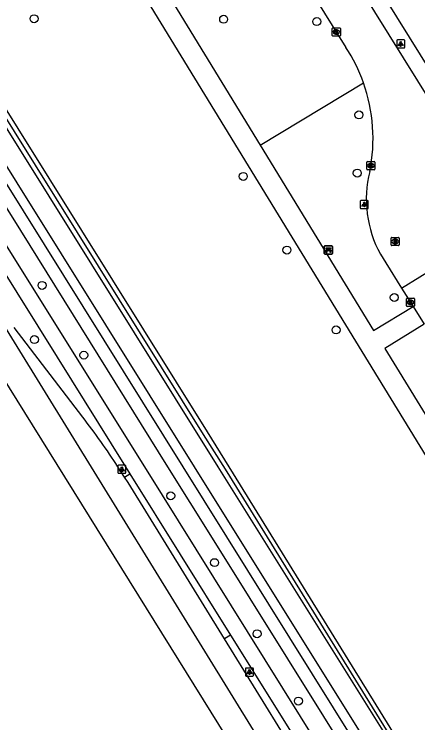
# Model space of a CAD drawing. Extents: x 159353 to 160616, y 385893 to 387321.
# Drawn here: x 159434.3 to 159484, y 386218.6 to 386305.6 of the extents above; entities that cross this region are included whole.
import ezdxf

# ---------------------------------------------------------------- set-up
doc = ezdxf.new("R2010")
doc.units = 0
for name, color, linetype in [('IMGEO_Bank', 7, 'Continuous'), ('IMGEO_Berm_groen', 7, 'Continuous'), ('IMGEO_Boom', 7, 'Continuous'), ('IMGEO_Fietspad_gesloten', 7, 'Continuous'), ('IMGEO_Groenvoorziening', 7, 'Continuous'), ('IMGEO_Haag', 7, 'Continuous'), ('IMGEO_Kolk', 7, 'Continuous'), ('IMGEO_Lichtpunt', 7, 'Continuous'), ('IMGEO_Rijbaan_lokaal_open', 7, 'Continuous'), ('IMGEO_Rijbaan_regionaal_gesloten', 7, 'Continuous'), ('IMGEO_Rioolput', 7, 'Continuous'), ('IMGEO_Voetpad_halfverhard', 7, 'Continuous'), ('IMGEO_Voetpad_open', 7, 'Continuous'), ('IMGEO_Waterloop', 7, 'Continuous')]:
    doc.layers.add(name, color=color, linetype=linetype)

msp = doc.modelspace()

# ---------------------------------------------------------------- linework, layer by layer
at = {"layer": 'IMGEO_Bank'}
for p, q in [((159472.474, 386276.228), (159472.474, 386277.069)), ((159472.474, 386277.069), (159472.474, 386276.228)), ((159472.549, 386277.153), (159473.39, 386277.153)), ((159473.39, 386277.153), (159472.549, 386277.153)), ((159473.474, 386277.078), (159473.474, 386276.237)), ((159473.474, 386276.237), (159473.474, 386277.078)), ((159473.399, 386276.153), (159472.558, 386276.153)), ((159472.558, 386276.153), (159473.399, 386276.153)), ((159473.171, 386276.551), (159472.778, 386276.551)), ((159472.783, 386276.659), (159472.783, 386276.765)), ((159472.827, 386276.765), (159472.827, 386276.659)), ((159473.115, 386276.771), (159472.833, 386276.771)), ((159472.833, 386276.653), (159473.115, 386276.653)), ((159473.121, 386276.659), (159473.121, 386276.765)), ((159473.165, 386276.765), (159473.165, 386276.659))]:
    msp.add_line(p, q, dxfattribs=at)
for points in [[(159472.777, 386276.771), (159472.691, 386276.771), (159472.691, 386276.932), (159473.254, 386276.932), (159473.254, 386276.771), (159473.171, 386276.771)], [(159472.721, 386276.551), (159472.579, 386276.551), (159472.691, 386276.653), (159472.777, 386276.653)], [(159472.771, 386276.544), (159472.771, 386276.337), (159472.728, 386276.337), (159472.728, 386276.544)], [(159473.171, 386276.653), (159473.254, 386276.653), (159473.366, 386276.551), (159473.227, 386276.551)], [(159473.221, 386276.544), (159473.221, 386276.337), (159473.177, 386276.337), (159473.177, 386276.544)]]:
    msp.add_lwpolyline(points, dxfattribs=at)
for centre, radius, start, end in [((159472.552, 386277.075), 0.0779, 92.4484, 184.28452), ((159472.552, 386277.075), 0.0779, 92.4484, 184.28452), ((159473.396, 386277.075), 0.0779, 2.4484, 94.28452), ((159473.396, 386277.075), 0.0779, 2.4484, 94.28452), ((159472.552, 386276.231), 0.0779, 182.4484, 274.28452), ((159472.552, 386276.231), 0.0779, 182.4484, 274.28452), ((159472.721, 386276.544), 0.00671, 2.89567, 87.10433), ((159472.778, 386276.544), 0.00671, 92.89567, 177.10433), ((159472.776, 386276.764), 0.00671, 2.89567, 87.10433), ((159472.776, 386276.66), 0.00671, 272.89567, 357.10433), ((159472.833, 386276.764), 0.00671, 92.89567, 177.10433), ((159472.833, 386276.66), 0.00671, 182.89567, 267.10433), ((159473.115, 386276.764), 0.00671, 2.89567, 87.10433), ((159473.115, 386276.66), 0.00671, 272.89567, 357.10433), ((159473.172, 386276.764), 0.00671, 92.89567, 177.10433), ((159473.172, 386276.66), 0.00671, 182.89567, 267.10433), ((159473.17, 386276.544), 0.00671, 2.89567, 87.10433), ((159473.227, 386276.544), 0.00671, 92.89567, 177.10433), ((159473.396, 386276.231), 0.0779, 272.4484, 4.28452), ((159473.396, 386276.231), 0.0779, 272.4484, 4.28452)]:
    msp.add_arc(centre, radius, start, end, dxfattribs=at)
at = {"layer": 'IMGEO_Berm_groen'}
for points in [[(159442.77, 386256.12), (159434.341, 386267.126)], [(159447.92, 386248.737), (159447.099, 386250.025)], [(159471.898, 386209.929), (159460.205, 386228.859)]]:
    msp.add_lwpolyline(points, dxfattribs=at)
msp.add_arc((159367.068, 386197.768), 95.581, 33.14316, 37.62572, dxfattribs=at)
at = {"layer": 'IMGEO_Boom'}
for centre in [(159436.79, 386305.071), (159460.099, 386305.003), (159471.551, 386304.726), (159476.734, 386293.259), (159476.529, 386286.098), (159462.516, 386285.696), (159467.885, 386276.643), (159437.776, 386272.298), (159481.077, 386270.818), (159473.919, 386266.833), (159436.831, 386265.642), (159442.905, 386263.731), (159453.596, 386246.445), (159458.978, 386238.234), (159464.209, 386229.49), (159469.287, 386221.227)]:
    msp.add_circle(centre, 0.489, dxfattribs=at)
at = {"layer": 'IMGEO_Fietspad_gesloten'}
for points in [[(159358.992, 386396.356), (159358.992, 386396.356), (159359.467, 386395.596), (159381.824, 386359.807), (159396.397, 386336.533), (159416.709, 386303.89), (159434.509, 386275.359), (159450.358, 386250), (159490.603, 386185.487), (159500, 386170.463), (159500.342, 386169.916), (159512.48, 386150.408), (159515.059, 386146.301), (159542.856, 386101.021), (159544.684, 386098.275)], [(159358.031, 386394.165), (159358.202, 386393.891), (159367.825, 386378.481), (159378.654, 386361.086), (159384.456, 386351.777), (159392.91, 386338.293), (159399.066, 386328.222), (159412.411, 386307.014), (159439.616, 386263.495), (159448.041, 386250), (159448.583, 386249.132)], [(159448.583, 386249.132), (159460.945, 386229.331)], [(159460.945, 386229.331), (159474.127, 386208.217), (159500, 386166.602), (159501.671, 386163.914), (159504.636, 386159.124), (159513.312, 386145.273), (159516.297, 386140.507), (159529.62, 386119.165), (159540.136, 386102.059), (159543.051, 386097.27)]]:
    msp.add_lwpolyline(points, dxfattribs=at)
at = {"layer": 'IMGEO_Groenvoorziening'}
msp.add_lwpolyline([(159464.609, 386289.525), (159477.288, 386297.209)], dxfattribs=at)
at = {"layer": 'IMGEO_Haag'}
for points in [[(159381.896, 386376.477), (159418.815, 386316.088), (159457.595, 386254), (159460.274, 386249.71), (159499.534, 386186.188), (159520.51, 386153.027)], [(159382.354, 386376.783), (159419.283, 386316.377), (159458.061, 386254.291), (159460.741, 386250), (159500, 386186.48), (159520.962, 386153.341), (159520.51, 386153.027)]]:
    msp.add_lwpolyline(points, dxfattribs=at)
at = {"layer": 'IMGEO_Kolk'}
for p, q in [((159473.45, 386303.019), (159473.45, 386303.871)), ((159473.525, 386303.945), (159474.377, 386303.945)), ((159474.451, 386303.871), (159474.451, 386303.019)), ((159474.377, 386302.945), (159473.525, 386302.945)), ((159473.961, 386303.165), (159473.936, 386303.165)), ((159473.938, 386303.725), (159473.963, 386303.725)), ((159477.697, 386286.591), (159477.697, 386287.443)), ((159477.772, 386287.517), (159478.624, 386287.517)), ((159478.185, 386287.297), (159478.21, 386287.297)), ((159478.698, 386287.443), (159478.698, 386286.591)), ((159478.624, 386286.517), (159477.772, 386286.517)), ((159478.208, 386286.737), (159478.183, 386286.737)), ((159482.648, 386270.724), (159483.5, 386270.724)), ((159482.573, 386269.798), (159482.573, 386270.65)), ((159483.084, 386269.944), (159483.059, 386269.944)), ((159483.061, 386270.504), (159483.086, 386270.504)), ((159483.574, 386270.65), (159483.574, 386269.798)), ((159483.5, 386269.724), (159482.648, 386269.724))]:
    msp.add_line(p, q, dxfattribs=at)
for points in [[(159473.45, 386303.019), (159473.45, 386303.871)], [(159473.525, 386303.945), (159474.377, 386303.945)], [(159474.451, 386303.871), (159474.451, 386303.019)], [(159474.377, 386302.945), (159473.525, 386302.945)], [(159473.771, 386303.645), (159473.894, 386303.645), (159473.894, 386303.494), (159474.024, 386303.645), (159474.188, 386303.645), (159474.042, 386303.494), (159474.195, 386303.245), (159474.043, 386303.245), (159473.958, 386303.409), (159473.894, 386303.342), (159473.894, 386303.245), (159473.771, 386303.245), (159473.771, 386303.645)], [(159477.697, 386286.591), (159477.697, 386287.443)], [(159477.772, 386287.517), (159478.624, 386287.517)], [(159478.698, 386287.443), (159478.698, 386286.591)], [(159478.624, 386286.517), (159477.772, 386286.517)], [(159478.018, 386287.217), (159478.141, 386287.217), (159478.141, 386287.066), (159478.271, 386287.217), (159478.435, 386287.217), (159478.289, 386287.066), (159478.442, 386286.817), (159478.29, 386286.817), (159478.205, 386286.981), (159478.141, 386286.914), (159478.141, 386286.817), (159478.018, 386286.817), (159478.018, 386287.217)], [(159482.648, 386270.724), (159483.5, 386270.724)], [(159482.573, 386269.798), (159482.573, 386270.65)], [(159482.894, 386270.424), (159483.017, 386270.424), (159483.017, 386270.273), (159483.147, 386270.424), (159483.311, 386270.424), (159483.165, 386270.273), (159483.318, 386270.024), (159483.166, 386270.024), (159483.081, 386270.188), (159483.017, 386270.121), (159483.017, 386270.024), (159482.894, 386270.024), (159482.894, 386270.424)], [(159483.574, 386270.65), (159483.574, 386269.798)], [(159483.5, 386269.724), (159482.648, 386269.724)]]:
    msp.add_lwpolyline(points, dxfattribs=at)
for centre, start, end in [((159473.527, 386303.869), 91.55205, 178.44795), ((159473.527, 386303.869), 91.55205, 178.44795), ((159474.375, 386303.869), 1.55205, 88.44795), ((159474.375, 386303.869), 1.55205, 88.44795), ((159473.527, 386303.021), 181.55205, 268.44795), ((159473.527, 386303.021), 181.55205, 268.44795), ((159474.375, 386303.021), 271.55205, 358.44795), ((159474.375, 386303.021), 271.55205, 358.44795), ((159477.774, 386287.441), 91.55205, 178.44795), ((159477.774, 386287.441), 91.55205, 178.44795), ((159478.622, 386287.441), 1.55205, 88.44795), ((159478.622, 386287.441), 1.55205, 88.44795), ((159477.774, 386286.593), 181.55205, 268.44795), ((159477.774, 386286.593), 181.55205, 268.44795), ((159478.622, 386286.593), 271.55205, 358.44795), ((159478.622, 386286.593), 271.55205, 358.44795), ((159482.65, 386270.648), 91.55205, 178.44795), ((159482.65, 386270.648), 91.55205, 178.44795), ((159483.498, 386270.648), 1.55205, 88.44795), ((159483.498, 386270.648), 1.55205, 88.44795), ((159482.65, 386269.8), 181.55205, 268.44795), ((159482.65, 386269.8), 181.55205, 268.44795), ((159483.498, 386269.8), 271.55205, 358.44795), ((159483.498, 386269.8), 271.55205, 358.44795)]:
    msp.add_arc(centre, 0.0765, start, end, dxfattribs=at)
for centre, major_axis, ratio, start_param, end_param in [((159473.937, 386303.445), (-0.387, 0.002), 0.722429, 4.712389, 7.853982), ((159473.962, 386303.445), (-0.39, 0.002), 0.717154, 1.570796, 4.712389), ((159478.184, 386287.017), (-0.387, 0.002), 0.722429, 4.712389, 7.853982), ((159478.209, 386287.017), (-0.39, 0.002), 0.717154, 1.570796, 4.712389), ((159483.06, 386270.224), (-0.387, 0.002), 0.722429, 4.712389, 7.853982), ((159483.085, 386270.224), (-0.39, 0.002), 0.717154, 1.570796, 4.712389)]:
    msp.add_ellipse(centre, major_axis=major_axis, ratio=ratio, start_param=start_param, end_param=end_param, dxfattribs=at)
at = {"layer": 'IMGEO_Lichtpunt'}
for p, q in [((159481.375, 386302.382), (159481.375, 386301.575)), ((159481.375, 386302.382), (159481.375, 386301.575)), ((159482.277, 386302.477), (159481.469, 386302.477)), ((159482.277, 386302.477), (159481.469, 386302.477)), ((159482.371, 386301.575), (159482.371, 386302.382)), ((159482.371, 386301.575), (159482.371, 386302.382)), ((159481.469, 386301.481), (159482.277, 386301.481)), ((159481.469, 386301.481), (159482.277, 386301.481)), ((159476.89, 386282.647), (159476.89, 386281.84)), ((159476.89, 386282.647), (159476.89, 386281.84)), ((159477.792, 386282.742), (159476.984, 386282.742)), ((159477.792, 386282.742), (159476.984, 386282.742)), ((159477.886, 386281.84), (159477.886, 386282.647)), ((159477.886, 386281.84), (159477.886, 386282.647)), ((159476.984, 386281.746), (159477.792, 386281.746)), ((159476.984, 386281.746), (159477.792, 386281.746)), ((159447.082, 386250.116), (159447.082, 386249.309)), ((159447.082, 386250.116), (159447.082, 386249.309)), ((159447.984, 386250.211), (159447.176, 386250.211)), ((159447.984, 386250.211), (159447.176, 386250.211)), ((159448.078, 386249.309), (159448.078, 386250.116)), ((159448.078, 386249.309), (159448.078, 386250.116)), ((159447.176, 386249.215), (159447.984, 386249.215)), ((159447.176, 386249.215), (159447.984, 386249.215)), ((159462.775, 386225.191), (159462.775, 386224.384)), ((159462.775, 386225.191), (159462.775, 386224.384)), ((159463.677, 386225.286), (159462.869, 386225.286)), ((159463.677, 386225.286), (159462.869, 386225.286)), ((159463.771, 386224.384), (159463.771, 386225.191)), ((159463.771, 386224.384), (159463.771, 386225.191)), ((159462.869, 386224.29), (159463.677, 386224.29)), ((159462.869, 386224.29), (159463.677, 386224.29))]:
    msp.add_line(p, q, dxfattribs=at)
for points in [[(159481.749, 386302.046), (159481.788, 386302.018), (159481.6, 386301.756), (159481.562, 386301.783), (159481.749, 386302.046)], [(159481.961, 386302.018), (159481.999, 386302.045), (159482.186, 386301.783), (159482.147, 386301.755), (159481.961, 386302.018)], [(159481.851, 386301.998), (159481.898, 386301.998), (159481.898, 386301.676), (159481.851, 386301.676), (159481.851, 386301.998)], [(159477.264, 386282.311), (159477.303, 386282.283), (159477.115, 386282.021), (159477.077, 386282.048), (159477.264, 386282.311)], [(159477.366, 386282.263), (159477.413, 386282.263), (159477.413, 386281.941), (159477.366, 386281.941), (159477.366, 386282.263)], [(159477.476, 386282.283), (159477.514, 386282.31), (159477.701, 386282.048), (159477.662, 386282.02), (159477.476, 386282.283)], [(159447.456, 386249.78), (159447.495, 386249.752), (159447.307, 386249.49), (159447.269, 386249.517), (159447.456, 386249.78)], [(159447.558, 386249.732), (159447.605, 386249.732), (159447.605, 386249.41), (159447.558, 386249.41), (159447.558, 386249.732)], [(159447.668, 386249.752), (159447.706, 386249.779), (159447.893, 386249.517), (159447.854, 386249.489), (159447.668, 386249.752)], [(159463.149, 386224.855), (159463.188, 386224.827), (159463, 386224.565), (159462.962, 386224.592), (159463.149, 386224.855)], [(159463.251, 386224.807), (159463.298, 386224.807), (159463.298, 386224.485), (159463.251, 386224.485), (159463.251, 386224.807)], [(159463.361, 386224.827), (159463.399, 386224.854), (159463.586, 386224.592), (159463.547, 386224.564), (159463.361, 386224.827)]]:
    msp.add_lwpolyline(points, dxfattribs=at)
for centre in [(159481.874, 386302.18), (159477.389, 386282.445), (159447.581, 386249.914), (159463.274, 386224.989)]:
    msp.add_circle(centre, 0.0994, dxfattribs=at)
for centre, start, end in [((159481.469, 386302.382), 90, 180), ((159481.469, 386302.382), 90, 180), ((159482.277, 386302.382), 0, 90), ((159482.277, 386302.382), 0, 90), ((159481.469, 386301.575), 180, 270), ((159481.469, 386301.575), 180, 270), ((159482.277, 386301.575), 270, 0), ((159482.277, 386301.575), 270, 360), ((159476.984, 386282.647), 90, 180), ((159476.984, 386282.647), 90, 180), ((159477.792, 386282.647), 0, 90), ((159477.792, 386282.647), 0, 90), ((159476.984, 386281.84), 180, 270), ((159476.984, 386281.84), 180, 270), ((159477.792, 386281.84), 270, 0), ((159477.792, 386281.84), 270, 360), ((159447.176, 386250.116), 90, 180), ((159447.176, 386250.116), 90, 180), ((159447.984, 386250.116), 0, 90), ((159447.984, 386250.116), 0, 90), ((159447.176, 386249.309), 180, 270), ((159447.176, 386249.309), 180, 270), ((159447.984, 386249.309), 270, 0), ((159447.984, 386249.309), 270, 360), ((159462.869, 386225.191), 90, 180), ((159462.869, 386225.191), 90, 180), ((159463.677, 386225.191), 0, 90), ((159463.677, 386225.191), 0, 90), ((159462.869, 386224.384), 180, 270), ((159462.869, 386224.384), 180, 270), ((159463.677, 386224.384), 270, 0), ((159463.677, 386224.384), 270, 360)]:
    msp.add_arc(centre, 0.0946, start, end, dxfattribs=at)
at = {"layer": 'IMGEO_Rijbaan_lokaal_open'}
for points in [[(159487.492, 386291.769), (159461.06, 386334.214), (159444.306, 386361.036)], [(159452.451, 386338.038), (159475.137, 386301.55)], [(159479.364, 386276.161), (159480.031, 386275.094), (159481.984, 386271.97)], [(159481.984, 386271.97), (159486.459, 386274.767)], [(159481.984, 386271.97), (159483.398, 386269.708)], [(159483.398, 386269.708), (159484.758, 386267.532)]]:
    msp.add_lwpolyline(points, dxfattribs=at)
for centre, radius, start, end in [((159457.936, 386290.323), 20.541, 19.58615, 33.13141), ((159457.978, 386290.345), 20.493, 348.56717, 19.56829), ((159491.554, 386282.87), 13.914, 165.80016, 208.82592)]:
    msp.add_arc(centre, radius, start, end, dxfattribs=at)
at = {"layer": 'IMGEO_Rijbaan_regionaal_gesloten'}
for points in [[(159507.222, 386141.683), (159422.725, 386277.362), (159353.678, 386387.795), (159353.179, 386388.594), (159353.179, 386388.594)], [(159483.378, 386187.265), (159470.735, 386206.335), (159428.046, 386275.581)]]:
    msp.add_lwpolyline(points, dxfattribs=at)
at = {"layer": 'IMGEO_Rioolput'}
for p, q in [((159480.68, 386277.271), (159480.68, 386278.123)), ((159480.755, 386278.197), (159481.607, 386278.197)), ((159481.168, 386277.977), (159481.193, 386277.977)), ((159481.681, 386278.123), (159481.681, 386277.271)), ((159481.607, 386277.197), (159480.755, 386277.197)), ((159481.191, 386277.417), (159481.166, 386277.417))]:
    msp.add_line(p, q, dxfattribs=at)
for points in [[(159480.68, 386277.271), (159480.68, 386278.123)], [(159480.755, 386278.197), (159481.607, 386278.197)], [(159481.269, 386277.895), (159481.017, 386277.897), (159481.017, 386277.497)], [(159481.017, 386277.497), (159481.141, 386277.497), (159481.141, 386277.659), (159481.152, 386277.659)], [(159481.195, 386277.816), (159481.141, 386277.816), (159481.141, 386277.735)], [(159481.141, 386277.735), (159481.193, 386277.735)], [(159481.681, 386278.123), (159481.681, 386277.271)], [(159481.607, 386277.197), (159480.755, 386277.197)], [(159481.199, 386277.63), (159481.27, 386277.497), (159481.41, 386277.497), (159481.345, 386277.623)]]:
    msp.add_lwpolyline(points, dxfattribs=at)
for centre, radius, start, end in [((159480.757, 386278.121), 0.0765, 91.55205, 178.44795), ((159480.757, 386278.121), 0.0765, 91.55205, 178.44795), ((159481.151, 386277.606), 0.0533, 26.02933, 88.69889), ((159481.177, 386277.924), 0.19, 274.7715, 282.96867), ((159481.201, 386277.72), 0.0964, 77.00612, 93.18647), ((159481.215, 386277.777), 0.0378, 276.66336, 79.67722), ((159481.268, 386277.785), 0.109, 350.36119, 89.41601), ((159481.266, 386277.785), 0.112, 277.58423, 350.98172), ((159481.25, 386277.57), 0.108, 29.51342, 73.79051), ((159481.605, 386278.121), 0.0765, 1.55205, 88.44795), ((159481.605, 386278.121), 0.0765, 1.55205, 88.44795), ((159480.757, 386277.273), 0.0765, 181.55205, 268.44795), ((159480.757, 386277.273), 0.0765, 181.55205, 268.44795), ((159481.605, 386277.273), 0.0765, 271.55205, 358.44795), ((159481.605, 386277.273), 0.0765, 271.55205, 358.44795)]:
    msp.add_arc(centre, radius, start, end, dxfattribs=at)
for centre, major_axis, ratio, start_param, end_param in [((159481.167, 386277.697), (-0.387, 0.002), 0.722429, 4.712389, 7.853982), ((159481.192, 386277.697), (-0.39, 0.002), 0.717154, 1.570796, 4.712389)]:
    msp.add_ellipse(centre, major_axis=major_axis, ratio=ratio, start_param=start_param, end_param=end_param, dxfattribs=at)
at = {"layer": 'IMGEO_Voetpad_halfverhard'}
for points in [[(159497.07, 386231.661), (159485.829, 386250), (159476.359, 386265.448), (159416.46, 386363.166)], [(159452.451, 386338.038), (159439.789, 386330.089), (159464.609, 386289.525)], [(159464.609, 386289.525), (159478.53, 386266.773), (159483.398, 386269.708)], [(159484.758, 386267.532), (159479.935, 386264.546), (159488.86, 386250), (159499.237, 386233.087)]]:
    msp.add_lwpolyline(points, dxfattribs=at)
at = {"layer": 'IMGEO_Voetpad_open'}
for points in [[(159361.592, 386399.829), (159362.056, 386399.085), (159455.092, 386250), (159500, 386178.036), (159518.514, 386148.338)], [(159548.371, 386097.594), (159545.848, 386101.702), (159531.743, 386124.354), (159519.361, 386144.039), (159517.175, 386147.549), (159507.63, 386162.875), (159501.77, 386172.355), (159500, 386175.187), (159458.712, 386241.251), (159453.256, 386250), (159435.15, 386279.032), (159415.41, 386310.673), (159399.888, 386335.332), (159389.058, 386352.807), (159376.566, 386372.971), (159363.439, 386393.878), (159361.065, 386397.75), (159360.601, 386398.506)], [(159488.971, 386293.139), (159458.454, 386342.171)], [(159447.92, 386248.737), (159448.583, 386249.132)], [(159460.205, 386228.859), (159448.338, 386248.072), (159447.92, 386248.737)], [(159460.945, 386229.331), (159460.205, 386228.859)]]:
    msp.add_lwpolyline(points, dxfattribs=at)
at = {"layer": 'IMGEO_Waterloop'}
for points in [[(159519.603, 386148.98), (159500, 386180.471), (159456.532, 386250), (159379.941, 386372.509), (159362.875, 386400.189), (159362.418, 386400.931), (159362.418, 386400.931)], [(159521.718, 386150.228), (159500, 386185.135), (159459.428, 386250), (159428.317, 386299.74), (159381.378, 386376.132)]]:
    msp.add_lwpolyline(points, dxfattribs=at)

doc.saveas('drawing.dxf')
